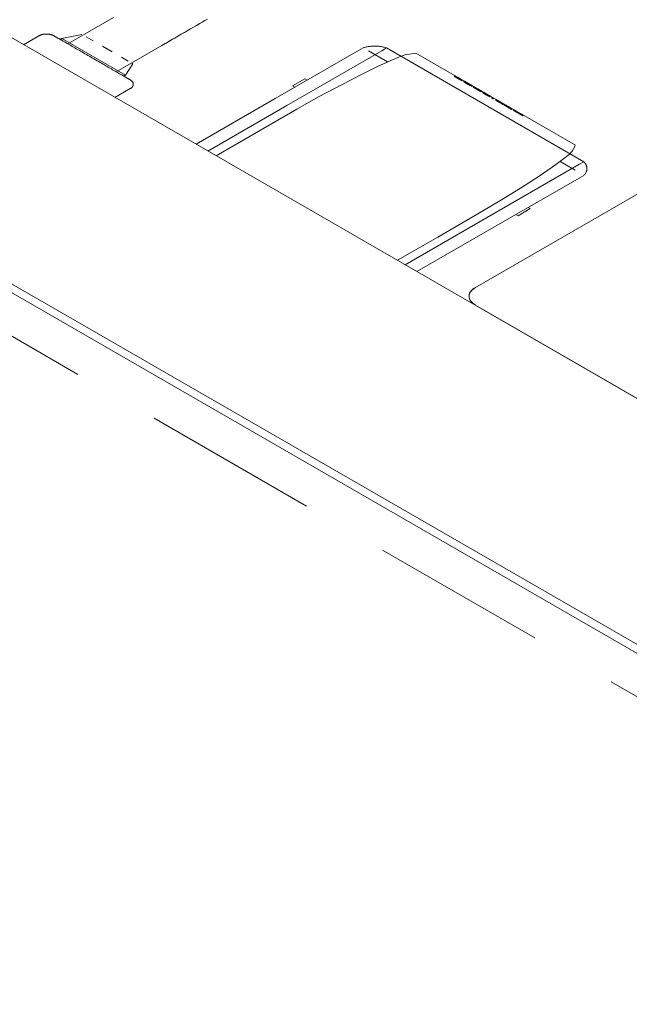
# Model space of a CAD drawing. Header units: millimetres. Extents: x 567 to 934, y -1 to 364.
# Tile 1055 of 1056: x 784.331 to 785.024, y 187.055 to 188.175. Entities that reach past the tile are written whole.
import ezdxf

# ---------------------------------------------------------------- set-up
doc = ezdxf.new("R2010")
doc.units = ezdxf.units.MM
doc.header["$MEASUREMENT"] = 0
doc.linetypes.add('JIS_02_2.0', pattern=[0.3, 0.2, -0.1])
doc.layers.add('ARQ FINA', color=8, linetype='Continuous')
doc.layers.add('DI-Área do detalhe', color=10, linetype='JIS_02_2.0', lineweight=0)
doc.layers.add('G-IMPT', color=8, linetype='Continuous', lineweight=13)

msp = doc.modelspace()

# ---------------------------------------------------------------- linework, layer by layer
at = {"layer": 'ARQ FINA', "lineweight": 5}
for p, q in [((785.704, 187.3569), (783.7208, 188.5019)), ((783.4523, 188.3769), (785.4615, 187.2169)), ((783.4523, 188.3669), (785.3934, 187.2462)), ((784.4381, 188.1778), (784.3862, 188.1478)), ((784.353, 188.1569), (784.3357, 188.1469)), ((784.3793, 188.1538), (784.3775, 188.1528)), ((784.3793, 188.1538), (784.3775, 188.1528)), ((784.4021, 188.1586), (784.3793, 188.1538)), ((784.3793, 188.1538), (784.4515, 188.1121)), ((784.4071, 188.1557), (784.4148, 188.1513)), ((784.4255, 188.1451), (784.4364, 188.1388)), ((784.4411, 188.1161), (784.4931, 188.1461)), ((784.7164, 188.1402), (784.6217, 188.0856)), ((784.6352, 188.0778), (784.743, 188.1401)), ((784.7217, 188.1433), (784.7164, 188.1402)), ((784.7496, 188.1273), (784.7279, 188.1399)), ((784.743, 188.1401), (784.7484, 188.1432)), ((784.9726, 188.0137), (784.7484, 188.1432)), ((784.4472, 188.1326), (784.4548, 188.1282)), ((784.9631, 188.0326), (784.7818, 188.1373)), ((784.4515, 188.1121), (784.4598, 188.1253)), ((784.4591, 188.1257), (784.4598, 188.1253)), ((784.4497, 188.1111), (784.4515, 188.1121)), ((784.4497, 188.1111), (784.4515, 188.1121)), ((784.6556, 188.1082), (784.6417, 188.1002)), ((784.6556, 188.1082), (784.6417, 188.1002)), ((784.6582, 188.1066), (784.6556, 188.1082)), ((784.4396, 188.0869), (784.4569, 188.0969)), ((784.6417, 188.1002), (784.6444, 188.0986)), ((784.5319, 188.0337), (784.6217, 188.0856)), ((784.8494, 187.8706), (785.2162, 188.0823)), ((784.6352, 188.0778), (784.5453, 188.0259)), ((784.9672, 188.0106), (784.8594, 187.9484)), ((784.9628, 188.0042), (784.9459, 188.014)), ((784.9726, 188.0137), (784.9672, 188.0106)), ((784.8729, 187.9406), (784.9673, 187.9951)), ((784.9673, 187.9951), (784.9726, 187.9981)), ((784.8979, 187.9523), (784.9118, 187.9603)), ((784.8979, 187.9523), (784.9118, 187.9603)), ((784.9118, 187.9603), (784.9094, 187.9616)), ((784.7695, 187.8965), (784.8594, 187.9484)), ((784.8955, 187.9536), (784.8979, 187.9523)), ((784.8729, 187.9406), (784.783, 187.8887)), ((785.2651, 187.6106), (784.8494, 187.8506)), ((784.8494, 187.8506), (785.2651, 187.6106))]:
    msp.add_line(p, q, dxfattribs=at)
for points in [[(784.4931, 188.1461), (784.4967, 188.1482), (784.5004, 188.1503), (784.504, 188.1524), (784.5077, 188.1545), (784.5113, 188.1566), (784.5149, 188.1587), (784.5184, 188.1607), (784.5219, 188.1628), (784.5254, 188.1648), (784.5288, 188.1667), (784.5322, 188.1687), (784.5355, 188.1706), (784.5387, 188.1724), (784.5418, 188.1743), (784.5449, 188.176)], [(784.5396, 188.1729), (784.5363, 188.1711), (784.5331, 188.1692), (784.5297, 188.1673), (784.5263, 188.1653), (784.5229, 188.1633), (784.5194, 188.1613), (784.5158, 188.1592), (784.5123, 188.1572), (784.5087, 188.1551), (784.505, 188.153), (784.5014, 188.1509), (784.4977, 188.1488), (784.494, 188.1467)], [(784.353, 188.1569), (784.3534, 188.1571), (784.3537, 188.1573), (784.3541, 188.1575), (784.3545, 188.1577), (784.3549, 188.1578), (784.3553, 188.158), (784.3557, 188.1581), (784.3562, 188.1582), (784.3566, 188.1584), (784.3571, 188.1585), (784.3575, 188.1586), (784.358, 188.1587), (784.3585, 188.1588), (784.3589, 188.1588), (784.3594, 188.1589), (784.3599, 188.1589), (784.3604, 188.159), (784.3609, 188.159), (784.3614, 188.159), (784.3619, 188.159), (784.3623, 188.159), (784.3628, 188.159), (784.3633, 188.1589), (784.3638, 188.1589), (784.3643, 188.1588), (784.3648, 188.1588), (784.3652, 188.1587), (784.3657, 188.1586), (784.3662, 188.1585), (784.3666, 188.1584), (784.3671, 188.1583), (784.3675, 188.1582), (784.3679, 188.158), (784.3683, 188.1579), (784.3687, 188.1577), (784.3691, 188.1575), (784.3695, 188.1574), (784.3699, 188.1572), (784.3702, 188.157), (784.3703, 188.1569)], [(784.3537, 188.1573), (784.3541, 188.1575), (784.3545, 188.1577), (784.3549, 188.1578), (784.3553, 188.158), (784.3557, 188.1581), (784.3562, 188.1582), (784.3566, 188.1584), (784.3571, 188.1585), (784.3575, 188.1586), (784.358, 188.1587), (784.3585, 188.1588), (784.3589, 188.1588), (784.3594, 188.1589), (784.3599, 188.1589), (784.3604, 188.159), (784.3609, 188.159), (784.3614, 188.159), (784.3619, 188.159), (784.3623, 188.159), (784.3628, 188.159), (784.3633, 188.1589), (784.3638, 188.1589), (784.3643, 188.1588), (784.3648, 188.1588), (784.3652, 188.1587), (784.3657, 188.1586), (784.3662, 188.1585), (784.3666, 188.1584), (784.3671, 188.1583), (784.3675, 188.1582), (784.3679, 188.158), (784.3683, 188.1579), (784.3687, 188.1577), (784.3691, 188.1575)], [(784.3703, 188.1569), (784.3704, 188.1569), (784.3705, 188.1568), (784.3706, 188.1567), (784.3709, 188.1566), (784.3712, 188.1564), (784.3716, 188.1562), (784.372, 188.156), (784.3725, 188.1557), (784.3731, 188.1553), (784.3738, 188.155), (784.3745, 188.1545), (784.3752, 188.1541), (784.3761, 188.1536), (784.377, 188.1531), (784.3779, 188.1526), (784.3789, 188.152)], [(784.4569, 188.1069), (784.4569, 188.1069), (784.4568, 188.107), (784.4566, 188.1071), (784.4564, 188.1072), (784.4561, 188.1074), (784.4557, 188.1076), (784.4553, 188.1079), (784.4547, 188.1082), (784.4542, 188.1085), (784.4535, 188.1089), (784.4528, 188.1093), (784.452, 188.1098), (784.4512, 188.1102), (784.4503, 188.1107), (784.4494, 188.1113), (784.4484, 188.1119), (784.4473, 188.1125), (784.4462, 188.1131), (784.445, 188.1138), (784.4438, 188.1145), (784.4425, 188.1152), (784.4412, 188.116), (784.4399, 188.1168), (784.4385, 188.1176), (784.437, 188.1184), (784.4356, 188.1193), (784.434, 188.1201), (784.4325, 188.121), (784.4309, 188.1219), (784.4293, 188.1229), (784.4277, 188.1238), (784.4261, 188.1248), (784.4244, 188.1257), (784.4227, 188.1267), (784.421, 188.1277), (784.4193, 188.1287), (784.4176, 188.1297), (784.4158, 188.1307), (784.4141, 188.1317), (784.4124, 188.1327), (784.4106, 188.1337), (784.4089, 188.1347), (784.4072, 188.1356), (784.4055, 188.1366), (784.4038, 188.1376), (784.4021, 188.1386), (784.4005, 188.1395), (784.3988, 188.1405), (784.3972, 188.1414), (784.3956, 188.1423), (784.3941, 188.1432), (784.3925, 188.1441), (784.391, 188.145), (784.3896, 188.1458), (784.3882, 188.1466), (784.3868, 188.1474), (784.3854, 188.1482), (784.3841, 188.149), (784.3829, 188.1497), (784.3817, 188.1504), (784.3806, 188.151), (784.3795, 188.1517), (784.3784, 188.1523), (784.3775, 188.1528), (784.3765, 188.1534), (784.3757, 188.1539), (784.3749, 188.1543), (784.3741, 188.1547), (784.3735, 188.1551), (784.3728, 188.1555), (784.3723, 188.1558), (784.3718, 188.1561), (784.3714, 188.1563), (784.371, 188.1565), (784.3708, 188.1567), (784.3706, 188.1568), (784.3704, 188.1569), (784.3703, 188.1569), (784.3703, 188.1569)], [(784.3745, 188.1545), (784.3752, 188.1541), (784.3761, 188.1536), (784.377, 188.1531), (784.3779, 188.1526), (784.3789, 188.152)], [(784.3784, 188.1523), (784.3775, 188.1528), (784.3765, 188.1534), (784.3757, 188.1539), (784.3749, 188.1543)], [(784.7217, 188.1433), (784.7226, 188.1436), (784.7235, 188.1438), (784.7245, 188.1441), (784.7255, 188.1443), (784.7264, 188.1445), (784.7274, 188.1447), (784.7285, 188.1449), (784.7295, 188.145), (784.7305, 188.1451), (784.7315, 188.1452), (784.7326, 188.1453), (784.7336, 188.1453), (784.7347, 188.1453), (784.7357, 188.1453), (784.7368, 188.1453), (784.7378, 188.1452), (784.7388, 188.1452), (784.7399, 188.1451), (784.7409, 188.1449), (784.7419, 188.1448), (784.7429, 188.1446), (784.7439, 188.1444), (784.7449, 188.1442), (784.7458, 188.144), (784.7468, 188.1437), (784.7477, 188.1434), (784.7484, 188.1432)], [(784.7696, 188.1352), (784.7633, 188.1332), (784.7526, 188.1287), (784.7382, 188.1221), (784.7207, 188.1135)], [(784.7817, 188.1371), (784.7794, 188.137), (784.7696, 188.1352)], [(784.4528, 188.1093), (784.452, 188.1098), (784.4512, 188.1102), (784.4503, 188.1107), (784.4494, 188.1113), (784.4484, 188.1119)], [(784.4488, 188.1116), (784.4498, 188.111), (784.4507, 188.1105), (784.4516, 188.11), (784.4524, 188.1095), (784.4531, 188.1091), (784.4538, 188.1087), (784.4544, 188.1084), (784.455, 188.1081), (784.4555, 188.1078), (784.4559, 188.1075), (784.4562, 188.1073), (784.4565, 188.1072), (784.4567, 188.1071), (784.4569, 188.107), (784.4569, 188.1069), (784.4569, 188.1069)], [(784.4488, 188.1116), (784.4498, 188.111), (784.4507, 188.1105), (784.4516, 188.11), (784.4524, 188.1095)], [(784.4569, 188.1069), (784.4573, 188.1067), (784.4576, 188.1065), (784.4579, 188.1063), (784.4582, 188.1061), (784.4585, 188.1058), (784.4587, 188.1056), (784.459, 188.1054), (784.4592, 188.1051), (784.4594, 188.1048), (784.4596, 188.1046), (784.4598, 188.1043), (784.46, 188.1041), (784.4601, 188.1038), (784.4602, 188.1035), (784.4603, 188.1032), (784.4604, 188.103), (784.4605, 188.1027), (784.4605, 188.1024), (784.4605, 188.1021), (784.4605, 188.1018), (784.4605, 188.1015), (784.4605, 188.1013), (784.4604, 188.101), (784.4603, 188.1007), (784.4602, 188.1004), (784.4601, 188.1001), (784.46, 188.0999), (784.4598, 188.0996), (784.4597, 188.0993), (784.4595, 188.0991), (784.4593, 188.0988), (784.4591, 188.0986), (784.4588, 188.0983), (784.4586, 188.0981), (784.4583, 188.0979), (784.458, 188.0976), (784.4577, 188.0974), (784.4574, 188.0972), (784.457, 188.097), (784.4569, 188.0969)], [(784.4579, 188.1063), (784.4582, 188.1061), (784.4585, 188.1058), (784.4587, 188.1056), (784.459, 188.1054), (784.4592, 188.1051), (784.4594, 188.1048), (784.4596, 188.1046), (784.4598, 188.1043), (784.46, 188.1041), (784.4601, 188.1038), (784.4602, 188.1035), (784.4603, 188.1032), (784.4604, 188.103), (784.4605, 188.1027), (784.4605, 188.1024), (784.4605, 188.1021), (784.4605, 188.1018), (784.4605, 188.1015), (784.4605, 188.1013), (784.4604, 188.101), (784.4603, 188.1007), (784.4602, 188.1004), (784.4601, 188.1001), (784.46, 188.0999), (784.4598, 188.0996), (784.4597, 188.0993), (784.4595, 188.0991), (784.4593, 188.0988), (784.4591, 188.0986), (784.4588, 188.0983), (784.4586, 188.0981), (784.4583, 188.0979), (784.458, 188.0976), (784.4577, 188.0974)], [(784.7207, 188.1135), (784.6972, 188.1013), (784.672, 188.0878), (784.6463, 188.0734)], [(784.6463, 188.0734), (784.6004, 188.047), (784.5547, 188.0205)], [(784.9595, 188.0256), (784.9627, 188.0312), (784.9628, 188.0326)], [(784.9219, 187.9974), (784.9368, 188.0074), (784.9483, 188.0158), (784.956, 188.0219), (784.9595, 188.0256)], [(784.9726, 188.0137), (784.9731, 188.0132), (784.9736, 188.0127), (784.974, 188.0121), (784.9745, 188.0116), (784.9748, 188.011), (784.9752, 188.0104), (784.9754, 188.0099), (784.9757, 188.0093), (784.9759, 188.0087), (784.9761, 188.0081), (784.9762, 188.0075), (784.9763, 188.0069), (784.9763, 188.0063), (784.9763, 188.0057), (784.9763, 188.0051), (784.9762, 188.0045), (784.9761, 188.0039), (784.9759, 188.0033), (784.9757, 188.0027), (784.9755, 188.0021), (784.9752, 188.0015), (784.9749, 188.0009), (784.9745, 188.0004), (784.9741, 187.9998), (784.9737, 187.9993), (784.9732, 187.9987), (784.9727, 187.9982), (784.9726, 187.9981)], [(784.8524, 187.9544), (784.8773, 187.9692), (784.9007, 187.9837), (784.9219, 187.9974)], [(784.7608, 187.9015), (784.8067, 187.9279), (784.8524, 187.9544)], [(784.8494, 187.8706), (784.845, 187.8671), (784.8442, 187.8661), (784.8435, 187.8651), (784.8429, 187.864), (784.8425, 187.8629), (784.8423, 187.8621), (784.8422, 187.8614), (784.8422, 187.8606), (784.8422, 187.8598), (784.8423, 187.859), (784.8426, 187.8582), (784.8428, 187.8573), (784.8432, 187.8565), (784.8437, 187.8557), (784.8442, 187.8549), (784.8456, 187.8534), (784.8494, 187.8506)], [(784.8494, 187.8706), (784.8479, 187.8697), (784.8466, 187.8687), (784.8455, 187.8676), (784.8445, 187.8665), (784.8437, 187.8654), (784.843, 187.8642), (784.8426, 187.863), (784.8423, 187.8618), (784.8422, 187.8606), (784.8423, 187.8593), (784.8426, 187.8581), (784.843, 187.8569), (784.8437, 187.8557), (784.8445, 187.8546), (784.8455, 187.8535), (784.8466, 187.8525), (784.8479, 187.8515), (784.8494, 187.8506)]]:
    msp.add_lwpolyline(points, dxfattribs=at)
at = {"layer": 'DI-Área do detalhe'}
msp.add_lwpolyline([(787.5153, 185.9717), (783.0458, 188.5521), (786.946, 190.8039), (791.4155, 188.2235), (787.5153, 185.9717)], dxfattribs=at)
at = {"layer": 'G-IMPT', "lineweight": 5}
for p, q in [((784.8264, 188.1114), (784.8255, 188.1109)), ((784.8256, 188.1108), (784.8255, 188.1109)), ((784.8255, 188.1109), (784.826, 188.1106)), ((784.8265, 188.1113), (784.8256, 188.1108)), ((784.8256, 188.1108), (784.826, 188.1105)), ((784.827, 188.1111), (784.826, 188.1105)), ((784.8269, 188.1111), (784.826, 188.1106)), ((784.8266, 188.1102), (784.826, 188.1106)), ((784.826, 188.1105), (784.8267, 188.1102)), ((784.8265, 188.1113), (784.8264, 188.1114)), ((784.8264, 188.1114), (784.8269, 188.1111)), ((784.827, 188.1111), (784.8265, 188.1113)), ((784.8275, 188.1108), (784.8266, 188.1102)), ((784.8266, 188.1102), (784.8274, 188.1098)), ((784.8276, 188.1107), (784.8267, 188.1102)), ((784.8267, 188.1102), (784.8276, 188.1096)), ((784.8269, 188.1111), (784.8275, 188.1108)), ((784.8276, 188.1107), (784.827, 188.1111)), ((784.8281, 188.1104), (784.8272, 188.1099)), ((784.8274, 188.1098), (784.8272, 188.1099)), ((784.8272, 188.1099), (784.8274, 188.1098)), ((784.8283, 188.1103), (784.8274, 188.1098)), ((784.8283, 188.1103), (784.8274, 188.1098)), ((784.8283, 188.1103), (784.8274, 188.1098)), ((784.8274, 188.1098), (784.828, 188.1094)), ((784.8274, 188.1098), (784.828, 188.1094)), ((784.8274, 188.1098), (784.8284, 188.1092)), ((784.8283, 188.1103), (784.8275, 188.1108)), ((784.8285, 188.1102), (784.8276, 188.1107)), ((784.8285, 188.1102), (784.8276, 188.1096)), ((784.8276, 188.1096), (784.8287, 188.109)), ((784.8289, 188.11), (784.828, 188.1094)), ((784.8289, 188.1099), (784.828, 188.1094)), ((784.828, 188.1094), (784.8288, 188.1089)), ((784.828, 188.1094), (784.8288, 188.1089)), ((784.8283, 188.1103), (784.8281, 188.1104)), ((784.8281, 188.1104), (784.8283, 188.1103)), ((784.8294, 188.1097), (784.8283, 188.1103)), ((784.8289, 188.1099), (784.8283, 188.1103)), ((784.8289, 188.11), (784.8283, 188.1103)), ((784.8294, 188.1097), (784.8284, 188.1092)), ((784.8284, 188.1092), (784.8296, 188.1085)), ((784.8296, 188.1095), (784.8285, 188.1102)), ((784.8296, 188.1095), (784.8287, 188.109)), ((784.8287, 188.109), (784.8298, 188.1084)), ((784.8298, 188.1095), (784.8288, 188.1089)), ((784.8297, 188.1095), (784.8288, 188.1089)), ((784.8288, 188.1089), (784.8299, 188.1083)), ((784.8288, 188.1089), (784.8298, 188.1084)), ((784.8297, 188.1095), (784.8289, 188.11)), ((784.8298, 188.1095), (784.8289, 188.1099)), ((784.8305, 188.109), (784.8294, 188.1097)), ((784.8307, 188.1089), (784.8296, 188.1095)), ((784.8305, 188.109), (784.8296, 188.1085)), ((784.8296, 188.1085), (784.8312, 188.1075)), ((784.8307, 188.1089), (784.8297, 188.1095)), ((784.8308, 188.1089), (784.8298, 188.1095)), ((784.8307, 188.1089), (784.8298, 188.1084)), ((784.8307, 188.1089), (784.8298, 188.1084)), ((784.8298, 188.1084), (784.8308, 188.1078)), ((784.8298, 188.1084), (784.8313, 188.1075)), ((784.8308, 188.1089), (784.8299, 188.1083)), ((784.8299, 188.1083), (784.8308, 188.1078)), ((784.8322, 188.1081), (784.8305, 188.109)), ((784.8323, 188.108), (784.8307, 188.1089)), ((784.8317, 188.1083), (784.8307, 188.1089)), ((784.8308, 188.1089), (784.8318, 188.1083)), ((784.8318, 188.1083), (784.8308, 188.1078)), ((784.8317, 188.1083), (784.8308, 188.1078)), ((784.8308, 188.1078), (784.8317, 188.1073)), ((784.8308, 188.1078), (784.8316, 188.1073)), ((784.8322, 188.1081), (784.8312, 188.1075)), ((784.8324, 188.1069), (784.8312, 188.1075)), ((784.8323, 188.108), (784.8313, 188.1075)), ((784.8313, 188.1075), (784.8324, 188.1069)), ((784.8326, 188.1078), (784.8316, 188.1073)), ((784.8316, 188.1073), (784.8322, 188.107)), ((784.8317, 188.1083), (784.8326, 188.1078)), ((784.8326, 188.1078), (784.8317, 188.1073)), ((784.8317, 188.1073), (784.8322, 188.107)), ((784.8326, 188.1078), (784.8318, 188.1083)), ((784.8334, 188.1074), (784.8322, 188.1081)), ((784.8332, 188.1075), (784.8322, 188.107)), ((784.8332, 188.1075), (784.8322, 188.107)), ((784.8322, 188.107), (784.8324, 188.1069)), ((784.8324, 188.1069), (784.8322, 188.107)), ((784.8334, 188.1074), (784.8323, 188.108)), ((784.8334, 188.1074), (784.8324, 188.1069)), ((784.8334, 188.1074), (784.8324, 188.1069)), ((784.8334, 188.1074), (784.8324, 188.1069)), ((784.8334, 188.1074), (784.8324, 188.1069)), ((784.8334, 188.1074), (784.8324, 188.1069)), ((784.8342, 188.1058), (784.8324, 188.1069)), ((784.8342, 188.1058), (784.8324, 188.1069)), ((784.8326, 188.1078), (784.8332, 188.1075)), ((784.8332, 188.1075), (784.8326, 188.1078)), ((784.8332, 188.1075), (784.8334, 188.1074)), ((784.8334, 188.1074), (784.8332, 188.1075)), ((784.8351, 188.1064), (784.8334, 188.1074)), ((784.8351, 188.1064), (784.8334, 188.1074)), ((784.8351, 188.1064), (784.8342, 188.1058)), ((784.8351, 188.1064), (784.8342, 188.1058)), ((784.8371, 188.1052), (784.8361, 188.1047)), ((784.8365, 188.1045), (784.8361, 188.1047)), ((784.8361, 188.1047), (784.8379, 188.1037)), ((784.8374, 188.105), (784.8365, 188.1045)), ((784.8365, 188.1045), (784.8366, 188.1045)), ((784.8375, 188.105), (784.8366, 188.1045)), ((784.8375, 188.105), (784.8366, 188.1045)), ((784.8376, 188.1049), (784.8366, 188.1044)), ((784.8366, 188.1045), (784.8366, 188.1044)), ((784.8374, 188.105), (784.8371, 188.1052)), ((784.8388, 188.1042), (784.8371, 188.1052)), ((784.8381, 188.1046), (784.8372, 188.1041)), ((784.8375, 188.105), (784.8374, 188.105)), ((784.8376, 188.1049), (784.8375, 188.105)), ((784.8381, 188.1046), (784.8376, 188.1049)), ((784.8393, 188.104), (784.8381, 188.1046)), ((784.8366, 188.1044), (784.8372, 188.1041)), ((784.8372, 188.1041), (784.8384, 188.1034)), ((784.8388, 188.1042), (784.8379, 188.1037)), ((784.8383, 188.1035), (784.8379, 188.1037)), ((784.8392, 188.104), (784.8383, 188.1035)), ((784.8392, 188.104), (784.8383, 188.1035)), ((784.8392, 188.104), (784.8383, 188.1035)), ((784.8392, 188.104), (784.8383, 188.1035)), ((784.8392, 188.104), (784.8383, 188.1035)), ((784.84, 188.1025), (784.8383, 188.1035)), ((784.8386, 188.1033), (784.8383, 188.1035)), ((784.8383, 188.1035), (784.8411, 188.1018)), ((784.8413, 188.1017), (784.8383, 188.1035)), ((784.8383, 188.1035), (784.8384, 188.1034)), ((784.8393, 188.104), (784.8384, 188.1034)), ((784.8393, 188.1039), (784.8384, 188.1034)), ((784.8384, 188.1034), (784.8388, 188.1032)), ((784.8405, 188.1022), (784.8384, 188.1034)), ((784.8395, 188.1038), (784.8386, 188.1033)), ((784.8397, 188.1026), (784.8386, 188.1033)), ((784.8392, 188.104), (784.8388, 188.1042)), ((784.8397, 188.1037), (784.8388, 188.1032)), ((784.8396, 188.1027), (784.8388, 188.1032)), ((784.842, 188.1024), (784.8392, 188.104)), ((784.8423, 188.1022), (784.8392, 188.104)), ((784.8393, 188.1039), (784.8392, 188.104)), ((784.8409, 188.103), (784.8392, 188.104)), ((784.8392, 188.104), (784.8395, 188.1038)), ((784.8414, 188.1027), (784.8393, 188.104)), ((784.8397, 188.1037), (784.8393, 188.1039)), ((784.8395, 188.1038), (784.8406, 188.1032)), ((784.8405, 188.1033), (784.8396, 188.1027)), ((784.8407, 188.1021), (784.8396, 188.1027)), ((784.8405, 188.1033), (784.8397, 188.1037)), ((784.8406, 188.1032), (784.8397, 188.1026)), ((784.8415, 188.1016), (784.8397, 188.1026)), ((784.8409, 188.103), (784.84, 188.1025)), ((784.84, 188.1025), (784.8419, 188.1014)), ((784.8416, 188.1026), (784.8405, 188.1033)), ((784.8414, 188.1027), (784.8405, 188.1022)), ((784.8428, 188.1009), (784.8405, 188.1022)), ((784.8424, 188.1022), (784.8406, 188.1032)), ((784.8416, 188.1026), (784.8407, 188.1021)), ((784.8425, 188.1011), (784.8407, 188.1021)), ((784.8409, 188.103), (784.8428, 188.1019)), ((784.842, 188.1024), (784.8411, 188.1018)), ((784.8411, 188.1018), (784.8426, 188.101)), ((784.8423, 188.1022), (784.8413, 188.1017)), ((784.8413, 188.1017), (784.8428, 188.1008)), ((784.8437, 188.1014), (784.8414, 188.1027)), ((784.8424, 188.1022), (784.8415, 188.1016)), ((784.843, 188.1007), (784.8415, 188.1016)), ((784.8434, 188.1016), (784.8416, 188.1026)), ((784.8428, 188.1019), (784.8419, 188.1014)), ((784.8433, 188.1006), (784.8419, 188.1014)), ((784.8435, 188.1015), (784.842, 188.1024)), ((784.8438, 188.1014), (784.8423, 188.1022)), ((784.8439, 188.1013), (784.8424, 188.1022)), ((784.8434, 188.1016), (784.8425, 188.1011)), ((784.8433, 188.1006), (784.8425, 188.1011)), ((784.8435, 188.1015), (784.8426, 188.101)), ((784.8433, 188.1006), (784.8426, 188.101)), ((784.8442, 188.1011), (784.8428, 188.1019)), ((784.8437, 188.1014), (784.8428, 188.1009)), ((784.8438, 188.1014), (784.8428, 188.1008)), ((784.8443, 188.1), (784.8428, 188.1009)), ((784.8428, 188.1008), (784.8441, 188.1001)), ((784.8439, 188.1013), (784.843, 188.1007)), ((784.843, 188.1007), (784.8435, 188.1004)), ((784.8442, 188.1011), (784.8433, 188.1006)), ((784.8442, 188.1011), (784.8433, 188.1006)), ((784.8442, 188.1011), (784.8433, 188.1006)), ((784.8433, 188.1006), (784.8444, 188.1)), ((784.8435, 188.1004), (784.8433, 188.1006)), ((784.8433, 188.1006), (784.845, 188.0996)), ((784.8442, 188.1011), (784.8434, 188.1016)), ((784.8435, 188.1015), (784.8442, 188.1011)), ((784.8444, 188.101), (784.8435, 188.1004)), ((784.8452, 188.1005), (784.8437, 188.1014)), ((784.8438, 188.1014), (784.845, 188.1007)), ((784.8444, 188.101), (784.8439, 188.1013)), ((784.845, 188.1007), (784.8441, 188.1001)), ((784.8449, 188.0996), (784.8441, 188.1001)), ((784.8442, 188.1011), (784.846, 188.1001)), ((784.8442, 188.1011), (784.8444, 188.101)), ((784.8453, 188.1005), (784.8442, 188.1011)), ((784.8452, 188.1005), (784.8443, 188.1)), ((784.845, 188.0996), (784.8443, 188.1)), ((784.8453, 188.1005), (784.8444, 188.1)), ((784.8444, 188.1), (784.845, 188.0996)), ((784.8458, 188.1002), (784.8449, 188.0996)), ((784.8453, 188.0994), (784.8449, 188.0996)), ((784.845, 188.1007), (784.8458, 188.1002)), ((784.846, 188.1001), (784.845, 188.0996)), ((784.846, 188.1001), (784.845, 188.0996)), ((784.845, 188.0996), (784.8453, 188.0994)), ((784.846, 188.1001), (784.8452, 188.1005)), ((784.846, 188.1001), (784.8453, 188.1005)), ((784.8462, 188.1), (784.8453, 188.0994)), ((784.8458, 188.1002), (784.8462, 188.1)), ((784.8462, 188.1), (784.846, 188.1001)), ((784.8477, 188.0991), (784.8468, 188.0986)), ((784.8469, 188.0985), (784.8468, 188.0986)), ((784.8468, 188.0986), (784.8471, 188.0984)), ((784.8478, 188.099), (784.8469, 188.0985)), ((784.8473, 188.0982), (784.8469, 188.0985)), ((784.848, 188.0989), (784.8471, 188.0984)), ((784.8471, 188.0984), (784.8481, 188.0978)), ((784.8483, 188.0988), (784.8473, 188.0982)), ((784.848, 188.0978), (784.8473, 188.0982)), ((784.848, 188.0989), (784.8477, 188.0991)), ((784.8477, 188.0991), (784.8478, 188.099)), ((784.8478, 188.099), (784.8483, 188.0988)), ((784.849, 188.0984), (784.848, 188.0989)), ((784.849, 188.0984), (784.848, 188.0978)), ((784.849, 188.0973), (784.848, 188.0978)), ((784.849, 188.0984), (784.8481, 188.0978)), ((784.8481, 188.0978), (784.8495, 188.097)), ((784.8483, 188.0988), (784.849, 188.0984)), ((784.8494, 188.0981), (784.8485, 188.0976)), ((784.8487, 188.0974), (784.8485, 188.0976)), ((784.8485, 188.0976), (784.8487, 188.0974)), ((784.8496, 188.098), (784.8487, 188.0974)), ((784.8496, 188.098), (784.8487, 188.0974)), ((784.8493, 188.0971), (784.8487, 188.0974)), ((784.8487, 188.0974), (784.8493, 188.0971)), ((784.8504, 188.0975), (784.849, 188.0984)), ((784.8499, 188.0978), (784.849, 188.0984)), ((784.8499, 188.0978), (784.849, 188.0973)), ((784.8501, 188.0966), (784.849, 188.0973)), ((784.8503, 188.0976), (784.8493, 188.0971)), ((784.8502, 188.0976), (784.8493, 188.0971)), ((784.8502, 188.0966), (784.8493, 188.0971)), ((784.8493, 188.0971), (784.8502, 188.0966)), ((784.8496, 188.098), (784.8494, 188.0981)), ((784.8494, 188.0981), (784.8496, 188.098)), ((784.8504, 188.0975), (784.8495, 188.097)), ((784.8513, 188.0959), (784.8495, 188.097)), ((784.8503, 188.0976), (784.8496, 188.098)), ((784.8502, 188.0976), (784.8496, 188.098)), ((784.851, 188.0972), (784.8499, 188.0978)), ((784.851, 188.0972), (784.8501, 188.0966)), ((784.8513, 188.0959), (784.8501, 188.0966)), ((784.8502, 188.0976), (784.8512, 188.0971)), ((784.8512, 188.0971), (784.8502, 188.0966)), ((784.8512, 188.0971), (784.8502, 188.0966)), ((784.8513, 188.0959), (784.8502, 188.0966)), ((784.8513, 188.0959), (784.8502, 188.0966)), ((784.8512, 188.0971), (784.8503, 188.0976)), ((784.8504, 188.0975), (784.8523, 188.0965)), ((784.8523, 188.0965), (784.851, 188.0972)), ((784.8523, 188.0965), (784.8512, 188.0971)), ((784.8523, 188.0965), (784.8512, 188.0971)), ((784.8523, 188.0965), (784.8513, 188.0959)), ((784.8523, 188.0965), (784.8513, 188.0959)), ((784.8523, 188.0965), (784.8513, 188.0959)), ((784.8523, 188.0965), (784.8513, 188.0959)), ((784.8513, 188.0959), (784.8532, 188.0949)), ((784.8513, 188.0959), (784.8525, 188.0953)), ((784.8525, 188.0953), (784.8513, 188.0959)), ((784.853, 188.095), (784.8513, 188.0959)), ((784.8534, 188.0958), (784.8523, 188.0965)), ((784.8539, 188.0955), (784.8523, 188.0965)), ((784.8534, 188.0958), (784.8523, 188.0965)), ((784.8541, 188.0954), (784.8523, 188.0965)), ((784.8534, 188.0958), (784.8525, 188.0953)), ((784.8534, 188.0958), (784.8525, 188.0953)), ((784.8525, 188.0953), (784.8534, 188.0948)), ((784.8534, 188.0948), (784.8525, 188.0953)), ((784.8539, 188.0955), (784.853, 188.095)), ((784.8544, 188.0942), (784.853, 188.095)), ((784.8541, 188.0954), (784.8532, 188.0949)), ((784.8532, 188.0949), (784.8546, 188.094)), ((784.8543, 188.0953), (784.8534, 188.0958)), ((784.8543, 188.0953), (784.8534, 188.0958)), ((784.8543, 188.0953), (784.8534, 188.0948)), ((784.8543, 188.0953), (784.8534, 188.0948)), ((784.8534, 188.0948), (784.854, 188.0944)), ((784.854, 188.0944), (784.8534, 188.0948)), ((784.8553, 188.0947), (784.8539, 188.0955)), ((784.8549, 188.0949), (784.854, 188.0944)), ((784.8549, 188.0949), (784.854, 188.0944)), ((784.854, 188.0944), (784.8542, 188.0943)), ((784.854, 188.0944), (784.8542, 188.0943)), ((784.8556, 188.0946), (784.8541, 188.0954)), ((784.8551, 188.0948), (784.8542, 188.0943)), ((784.8543, 188.0953), (784.8549, 188.0949)), ((784.8549, 188.0949), (784.8543, 188.0953)), ((784.8553, 188.0947), (784.8544, 188.0942)), ((784.8555, 188.0935), (784.8544, 188.0942)), ((784.8556, 188.0946), (784.8546, 188.094)), ((784.8546, 188.094), (784.8556, 188.0935)), ((784.8551, 188.0948), (784.8549, 188.0949)), ((784.8551, 188.0948), (784.8549, 188.0949)), ((784.8565, 188.094), (784.8553, 188.0947)), ((784.8565, 188.094), (784.8555, 188.0935)), ((784.8559, 188.0933), (784.8555, 188.0935)), ((784.8565, 188.094), (784.8556, 188.0946)), ((784.8565, 188.094), (784.8556, 188.0935)), ((784.8556, 188.0935), (784.8559, 188.0933)), ((784.8568, 188.0938), (784.8559, 188.0933)), ((784.8565, 188.094), (784.8568, 188.0938)), ((784.8568, 188.0938), (784.8565, 188.094)), ((784.8584, 188.093), (784.8574, 188.0924)), ((784.8579, 188.0921), (784.8574, 188.0924)), ((784.8574, 188.0924), (784.8579, 188.0922)), ((784.8588, 188.0927), (784.8579, 188.0922)), ((784.8588, 188.0927), (784.8579, 188.0922)), ((784.8589, 188.0927), (784.8579, 188.0921)), ((784.859, 188.0915), (784.8579, 188.0922)), ((784.8585, 188.0918), (784.8579, 188.0922)), ((784.8579, 188.0922), (784.8596, 188.0912)), ((784.8594, 188.0913), (784.8579, 188.0921)), ((784.8588, 188.0927), (784.8584, 188.093)), ((784.8584, 188.093), (784.8589, 188.0927)), ((784.8594, 188.0924), (784.8585, 188.0918)), ((784.8585, 188.0918), (784.8598, 188.091)), ((784.8605, 188.0917), (784.8588, 188.0927)), ((784.8588, 188.0927), (784.8594, 188.0924)), ((784.86, 188.092), (784.8588, 188.0927)), ((784.8603, 188.0918), (784.8589, 188.0927)), ((784.86, 188.092), (784.859, 188.0915)), ((784.859, 188.0915), (784.8616, 188.09)), ((784.8601, 188.0919), (784.8592, 188.0914)), ((784.8597, 188.0911), (784.8592, 188.0914)), ((784.8592, 188.0914), (784.8593, 188.0913)), ((784.8602, 188.0919), (784.8593, 188.0913)), ((784.8598, 188.0911), (784.8593, 188.0913)), ((784.8607, 188.0916), (784.8594, 188.0924)), ((784.8603, 188.0918), (784.8594, 188.0913)), ((784.8594, 188.0913), (784.8615, 188.09)), ((784.8605, 188.0917), (784.8596, 188.0912)), ((784.8596, 188.0912), (784.8603, 188.0908)), ((784.8607, 188.0916), (784.8597, 188.0911)), ((784.8615, 188.0901), (784.8597, 188.0911)), ((784.8607, 188.0916), (784.8598, 188.091)), ((784.8607, 188.0916), (784.8598, 188.0911)), ((784.8615, 188.09), (784.8598, 188.0911)), ((784.8619, 188.0898), (784.8598, 188.091)), ((784.8625, 188.0905), (784.86, 188.092)), ((784.8602, 188.0919), (784.8601, 188.0919)), ((784.8607, 188.0916), (784.8601, 188.0919)), ((784.8607, 188.0916), (784.8602, 188.0919)), ((784.8603, 188.0918), (784.8625, 188.0906)), ((784.8612, 188.0913), (784.8603, 188.0908)), ((784.8603, 188.0908), (784.8618, 188.0899)), ((784.8612, 188.0913), (784.8605, 188.0917)), ((784.8625, 188.0906), (784.8607, 188.0916)), ((784.8628, 188.0904), (784.8607, 188.0916)), ((784.8624, 188.0906), (784.8607, 188.0916)), ((784.8627, 188.0904), (784.8612, 188.0913)), ((784.8625, 188.0906), (784.8615, 188.09)), ((784.8624, 188.0906), (784.8615, 188.0901)), ((784.8625, 188.0906), (784.8615, 188.09)), ((784.8634, 188.089), (784.8615, 188.0901)), ((784.8633, 188.089), (784.8615, 188.09)), ((784.8615, 188.09), (784.8642, 188.0885)), ((784.8625, 188.0905), (784.8616, 188.09)), ((784.8631, 188.0891), (784.8616, 188.09)), ((784.8627, 188.0904), (784.8618, 188.0899)), ((784.8635, 188.0889), (784.8618, 188.0899)), ((784.8628, 188.0904), (784.8619, 188.0898)), ((784.8634, 188.089), (784.8619, 188.0898)), ((784.8643, 188.0895), (784.8624, 188.0906)), ((784.8651, 188.0891), (784.8625, 188.0906)), ((784.8642, 188.0896), (784.8625, 188.0906)), ((784.864, 188.0897), (784.8625, 188.0905)), ((784.8644, 188.0895), (784.8627, 188.0904)), ((784.8643, 188.0895), (784.8628, 188.0904)), ((784.864, 188.0897), (784.8631, 188.0891)), ((784.8631, 188.0891), (784.8637, 188.0888)), ((784.8642, 188.0896), (784.8633, 188.089)), ((784.8633, 188.089), (784.8646, 188.0883)), ((784.8643, 188.0895), (784.8634, 188.089)), ((784.8643, 188.0895), (784.8634, 188.089)), ((784.8634, 188.089), (784.8639, 188.0887)), ((784.8645, 188.0883), (784.8634, 188.089)), ((784.8644, 188.0895), (784.8635, 188.0889)), ((784.864, 188.0887), (784.8635, 188.0889)), ((784.8647, 188.0893), (784.8637, 188.0888)), ((784.8637, 188.0888), (784.864, 188.0887)), ((784.8648, 188.0892), (784.8639, 188.0887)), ((784.8642, 188.0885), (784.8639, 188.0887)), ((784.8647, 188.0893), (784.864, 188.0897)), ((784.8649, 188.0892), (784.864, 188.0887)), ((784.8655, 188.0888), (784.8642, 188.0896)), ((784.8651, 188.0891), (784.8642, 188.0885)), ((784.8651, 188.0891), (784.8642, 188.0885)), ((784.8659, 188.0875), (784.8642, 188.0885)), ((784.8642, 188.0885), (784.8653, 188.0879)), ((784.8643, 188.0895), (784.8655, 188.0889)), ((784.8648, 188.0892), (784.8643, 188.0895)), ((784.8649, 188.0892), (784.8644, 188.0895)), ((784.8655, 188.0889), (784.8645, 188.0883)), ((784.8654, 188.0878), (784.8645, 188.0883)), ((784.8655, 188.0888), (784.8646, 188.0883)), ((784.8646, 188.0883), (784.8654, 188.0878)), ((784.8649, 188.0892), (784.8647, 188.0893)), ((784.8651, 188.0891), (784.8648, 188.0892)), ((784.8662, 188.0884), (784.8651, 188.0891)), ((784.8651, 188.0891), (784.8668, 188.0881)), ((784.8662, 188.0884), (784.8653, 188.0879)), ((784.8653, 188.0879), (784.8657, 188.0876)), ((784.8663, 188.0884), (784.8654, 188.0878)), ((784.8664, 188.0883), (784.8654, 188.0878)), ((784.8654, 188.0878), (784.8659, 188.0875)), ((784.8657, 188.0876), (784.8654, 188.0878)), ((784.8663, 188.0884), (784.8655, 188.0889)), ((784.8664, 188.0883), (784.8655, 188.0888)), ((784.8666, 188.0882), (784.8657, 188.0876)), ((784.8668, 188.0881), (784.8659, 188.0875)), ((784.8666, 188.0882), (784.8662, 188.0884)), ((784.8666, 188.0882), (784.8663, 188.0884)), ((784.8668, 188.0881), (784.8664, 188.0883)), ((784.8688, 188.0869), (784.8679, 188.0864)), ((784.8688, 188.0869), (784.8679, 188.0864)), ((784.8688, 188.0869), (784.8679, 188.0864)), ((784.8688, 188.0869), (784.8679, 188.0864)), ((784.8679, 188.0864), (784.8696, 188.0854)), ((784.8679, 188.0864), (784.8696, 188.0854)), ((784.8679, 188.0864), (784.8696, 188.0854)), ((784.8679, 188.0864), (784.8696, 188.0854)), ((784.8705, 188.0859), (784.8688, 188.0869)), ((784.8705, 188.0859), (784.8688, 188.0869)), ((784.8705, 188.0859), (784.8688, 188.0869)), ((784.8705, 188.0859), (784.8688, 188.0869)), ((784.8705, 188.0859), (784.8696, 188.0854)), ((784.8705, 188.0859), (784.8696, 188.0854)), ((784.8705, 188.0859), (784.8696, 188.0854)), ((784.8705, 188.0859), (784.8696, 188.0854)), ((784.8731, 188.0844), (784.8722, 188.0839)), ((784.8731, 188.0844), (784.8722, 188.0839)), ((784.8723, 188.0838), (784.8722, 188.0839)), ((784.8722, 188.0839), (784.874, 188.0829)), ((784.8733, 188.0843), (784.8723, 188.0838)), ((784.8727, 188.0836), (784.8723, 188.0838)), ((784.8736, 188.0841), (784.8727, 188.0836)), ((784.8733, 188.0833), (784.8727, 188.0836)), ((784.8749, 188.0834), (784.8731, 188.0844)), ((784.8731, 188.0844), (784.8733, 188.0843)), ((784.8733, 188.0843), (784.8736, 188.0841)), ((784.8742, 188.0838), (784.8733, 188.0833)), ((784.8742, 188.0827), (784.8733, 188.0833)), ((784.8742, 188.0838), (784.8736, 188.0841)), ((784.8749, 188.0834), (784.874, 188.0829)), ((784.8749, 188.0834), (784.874, 188.0829)), ((784.8749, 188.0834), (784.874, 188.0829)), ((784.8749, 188.0834), (784.874, 188.0829)), ((784.8752, 188.0822), (784.874, 188.0829)), ((784.8741, 188.0828), (784.874, 188.0829)), ((784.8741, 188.0828), (784.874, 188.0829)), ((784.8741, 188.0828), (784.874, 188.0829)), ((784.874, 188.0829), (784.8752, 188.0822)), ((784.8751, 188.0833), (784.8741, 188.0828)), ((784.8751, 188.0833), (784.8741, 188.0828)), ((784.875, 188.0833), (784.8741, 188.0828)), ((784.8749, 188.0823), (784.8741, 188.0828)), ((784.8741, 188.0828), (784.8747, 188.0824)), ((784.8741, 188.0828), (784.8747, 188.0824)), ((784.8751, 188.0833), (784.8742, 188.0838)), ((784.8751, 188.0833), (784.8742, 188.0827)), ((784.8753, 188.0821), (784.8742, 188.0827)), ((784.8756, 188.083), (784.8747, 188.0824)), ((784.8757, 188.083), (784.8747, 188.0824)), ((784.8755, 188.082), (784.8747, 188.0824)), ((784.8747, 188.0824), (784.8756, 188.0819)), ((784.8761, 188.0827), (784.8749, 188.0834)), ((784.8751, 188.0833), (784.8749, 188.0834)), ((784.8749, 188.0834), (784.8751, 188.0833)), ((784.8749, 188.0834), (784.8761, 188.0827)), ((784.8749, 188.0834), (784.875, 188.0833)), ((784.8758, 188.0829), (784.8749, 188.0823)), ((784.8767, 188.0813), (784.8749, 188.0823)), ((784.8758, 188.0829), (784.875, 188.0833)), ((784.8751, 188.0833), (784.8757, 188.083)), ((784.8751, 188.0833), (784.8756, 188.083)), ((784.8763, 188.0826), (784.8751, 188.0833)), ((784.8761, 188.0827), (784.8752, 188.0822)), ((784.8761, 188.0827), (784.8752, 188.0822)), ((784.8767, 188.0813), (784.8752, 188.0822)), ((784.8752, 188.0822), (784.8768, 188.0813)), ((784.8763, 188.0826), (784.8753, 188.0821)), ((784.8767, 188.0813), (784.8753, 188.0821)), ((784.8765, 188.0825), (784.8755, 188.082)), ((784.8756, 188.083), (784.8765, 188.0825)), ((784.8765, 188.0825), (784.8756, 188.0819)), ((784.8765, 188.0825), (784.8757, 188.083)), ((784.8776, 188.0818), (784.8758, 188.0829)), ((784.8761, 188.0827), (784.8777, 188.0818)), ((784.8776, 188.0818), (784.8761, 188.0827)), ((784.8777, 188.0818), (784.8763, 188.0826)), ((784.8775, 188.0819), (784.8765, 188.0825)), ((784.8775, 188.0819), (784.8765, 188.0825)), ((784.8766, 188.0814), (784.8755, 188.082)), ((784.8766, 188.0814), (784.8756, 188.0819)), ((784.8775, 188.0819), (784.8766, 188.0814)), ((784.8775, 188.0819), (784.8766, 188.0814)), ((784.8776, 188.0808), (784.8766, 188.0814)), ((784.8776, 188.0808), (784.8766, 188.0814)), ((784.8776, 188.0818), (784.8767, 188.0813)), ((784.8776, 188.0818), (784.8767, 188.0813)), ((784.8777, 188.0818), (784.8767, 188.0813)), ((784.8784, 188.0803), (784.8767, 188.0813)), ((784.8784, 188.0803), (784.8767, 188.0813)), ((784.8767, 188.0813), (784.8785, 188.0803)), ((784.8777, 188.0818), (784.8768, 188.0813)), ((784.8779, 188.0806), (784.8768, 188.0813)), ((784.8785, 188.0813), (784.8775, 188.0819)), ((784.8785, 188.0813), (784.8775, 188.0819)), ((784.8794, 188.0808), (784.8776, 188.0818)), ((784.8793, 188.0809), (784.8776, 188.0818)), ((784.8785, 188.0813), (784.8776, 188.0808)), ((784.8785, 188.0813), (784.8776, 188.0808)), ((784.8776, 188.0808), (784.8784, 188.0803)), ((784.8784, 188.0803), (784.8776, 188.0808)), ((784.8789, 188.0811), (784.8777, 188.0818)), ((784.8793, 188.0809), (784.8777, 188.0818)), ((784.8789, 188.0811), (784.8779, 188.0806)), ((784.879, 188.08), (784.8779, 188.0806)), ((784.8793, 188.0809), (784.8784, 188.0803)), ((784.8793, 188.0809), (784.8784, 188.0803)), ((784.8793, 188.0808), (784.8784, 188.0803)), ((784.8794, 188.0808), (784.8784, 188.0803)), ((784.8784, 188.0803), (784.879, 188.08)), ((784.8784, 188.0803), (784.8796, 188.0796)), ((784.8784, 188.0803), (784.879, 188.08)), ((784.879, 188.08), (784.8784, 188.0803)), ((784.8793, 188.0808), (784.8785, 188.0813)), ((784.8794, 188.0808), (784.8785, 188.0813)), ((784.8794, 188.0808), (784.8785, 188.0803)), ((784.8785, 188.0803), (784.8798, 188.0795)), ((784.8799, 188.0805), (784.8789, 188.0811)), ((784.8799, 188.0805), (784.879, 188.08)), ((784.8799, 188.0805), (784.879, 188.08)), ((784.8799, 188.0805), (784.879, 188.08)), ((784.8799, 188.0805), (784.879, 188.08)), ((784.879, 188.08), (784.8807, 188.079)), ((784.879, 188.08), (784.8792, 188.0799)), ((784.8792, 188.0799), (784.879, 188.08)), ((784.8798, 188.0795), (784.879, 188.08)), ((784.8801, 188.0804), (784.8792, 188.0799)), ((784.8799, 188.0805), (784.8793, 188.0809)), ((784.8805, 188.0801), (784.8793, 188.0809)), ((784.8793, 188.0808), (784.8799, 188.0805)), ((784.8799, 188.0805), (784.8794, 188.0808)), ((784.8807, 188.08), (784.8794, 188.0808)), ((784.8805, 188.0801), (784.8796, 188.0796)), ((784.8796, 188.0796), (784.8804, 188.0791)), ((784.8807, 188.08), (784.8798, 188.0795)), ((784.8807, 188.08), (784.8798, 188.0795)), ((784.8798, 188.0795), (784.8806, 188.079)), ((784.8804, 188.0792), (784.8798, 188.0795)), ((784.8799, 188.0805), (784.8807, 188.08)), ((784.8799, 188.0805), (784.8801, 188.0804)), ((784.8799, 188.0805), (784.8801, 188.0804)), ((784.8799, 188.0805), (784.8816, 188.0795)), ((784.8813, 188.0797), (784.8804, 188.0792)), ((784.8814, 188.0797), (784.8804, 188.0791)), ((784.8809, 188.0789), (784.8804, 188.0792)), ((784.8804, 188.0791), (784.8807, 188.079)), ((784.8814, 188.0797), (784.8805, 188.0801)), ((784.8816, 188.0796), (784.8806, 188.079)), ((784.8806, 188.079), (784.8809, 188.0789)), ((784.8807, 188.08), (784.8813, 188.0797)), ((784.8816, 188.0796), (784.8807, 188.08)), ((784.8816, 188.0795), (784.8807, 188.079)), ((784.8818, 188.0794), (784.8809, 188.0789)), ((784.8813, 188.0797), (784.8818, 188.0794)), ((784.8816, 188.0795), (784.8814, 188.0797)), ((784.8818, 188.0794), (784.8816, 188.0796)), ((784.8826, 188.0789), (784.8817, 188.0784)), ((784.8853, 188.0764), (784.8817, 188.0784)), ((784.8817, 188.0784), (784.8835, 188.0774)), ((784.8862, 188.0769), (784.8826, 188.0789)), ((784.8826, 188.0789), (784.8844, 188.0779)), ((784.8844, 188.0779), (784.8835, 188.0774)), ((784.8855, 188.0762), (784.8835, 188.0774)), ((784.8865, 188.0767), (784.8844, 188.0779)), ((784.8862, 188.0769), (784.8853, 188.0764)), ((784.8862, 188.0758), (784.8853, 188.0764)), ((784.8865, 188.0767), (784.8855, 188.0762)), ((784.8862, 188.0758), (784.8855, 188.0762)), ((784.8871, 188.0764), (784.8862, 188.0769)), ((784.8871, 188.0764), (784.8862, 188.0758)), ((784.8871, 188.0763), (784.8862, 188.0758)), ((784.8862, 188.0758), (784.8872, 188.0752)), ((784.8862, 188.0758), (784.8869, 188.0754)), ((784.8865, 188.0767), (784.8871, 188.0763)), ((784.8878, 188.0759), (784.8869, 188.0754)), ((784.8869, 188.0754), (784.8889, 188.0743)), ((784.8879, 188.0759), (784.887, 188.0753)), ((784.8871, 188.0753), (784.887, 188.0753)), ((784.887, 188.0753), (784.8907, 188.0732)), ((784.8871, 188.0764), (784.8881, 188.0758)), ((784.8878, 188.0759), (784.8871, 188.0763)), ((784.8881, 188.0758), (784.8871, 188.0753)), ((784.8876, 188.075), (784.8871, 188.0753)), ((784.8881, 188.0758), (784.8872, 188.0752)), ((784.8872, 188.0752), (784.8885, 188.0745)), ((784.8885, 188.0755), (784.8876, 188.075)), ((784.8876, 188.075), (784.8881, 188.0747)), ((784.8878, 188.0759), (784.8898, 188.0748)), ((784.8916, 188.0737), (784.8879, 188.0759)), ((784.8879, 188.0759), (784.8881, 188.0758)), ((784.8895, 188.075), (784.8881, 188.0758)), ((784.8885, 188.0755), (784.8881, 188.0758)), ((784.889, 188.0752), (784.8881, 188.0747)), ((784.8881, 188.0747), (784.8889, 188.0742)), ((784.889, 188.0752), (784.8885, 188.0755)), ((784.8895, 188.075), (784.8885, 188.0745)), ((784.8885, 188.0745), (784.8896, 188.0738)), ((784.8899, 188.0748), (784.8889, 188.0742)), ((784.8898, 188.0748), (784.8889, 188.0743)), ((784.8907, 188.0732), (784.8889, 188.0743)), ((784.8889, 188.0742), (784.8898, 188.0737)), ((784.8899, 188.0748), (784.889, 188.0752)), ((784.8905, 188.0744), (784.8895, 188.075)), ((784.8905, 188.0744), (784.8896, 188.0738)), ((784.8896, 188.0738), (784.8898, 188.0737)), ((784.8898, 188.0748), (784.8916, 188.0737)), ((784.8907, 188.0743), (784.8898, 188.0737)), ((784.8907, 188.0743), (784.8899, 188.0748)), ((784.8907, 188.0743), (784.8905, 188.0744)), ((784.8916, 188.0737), (784.8907, 188.0732)), ((784.8934, 188.0727), (784.8924, 188.0722)), ((784.8934, 188.0727), (784.8924, 188.0722)), ((784.8924, 188.0722), (784.8942, 188.0712)), ((784.8924, 188.0722), (784.8942, 188.0712)), ((784.8951, 188.0717), (784.8934, 188.0727)), ((784.8934, 188.0727), (784.8951, 188.0717)), ((784.8951, 188.0717), (784.8942, 188.0712)), ((784.8951, 188.0717), (784.8942, 188.0712)), ((784.8951, 188.0717), (784.8942, 188.0712)), ((784.8951, 188.0717), (784.8942, 188.0712)), ((784.8942, 188.0712), (784.9016, 188.0669)), ((784.8942, 188.0712), (784.9016, 188.0669)), ((784.9025, 188.0675), (784.8951, 188.0717)), ((784.9025, 188.0675), (784.8951, 188.0717)), ((784.9025, 188.0675), (784.9016, 188.0669)), ((784.9025, 188.0675), (784.9016, 188.0669)), ((784.9025, 188.0675), (784.9016, 188.0669)), ((784.9025, 188.0675), (784.9016, 188.0669)), ((784.9016, 188.0669), (784.9033, 188.0659)), ((784.9033, 188.0659), (784.9016, 188.0669)), ((784.9042, 188.0665), (784.9025, 188.0675)), ((784.9042, 188.0665), (784.9025, 188.0675)), ((784.9042, 188.0665), (784.9033, 188.0659)), ((784.9042, 188.0665), (784.9033, 188.0659))]:
    msp.add_line(p, q, dxfattribs=at)

doc.saveas('drawing.dxf')
